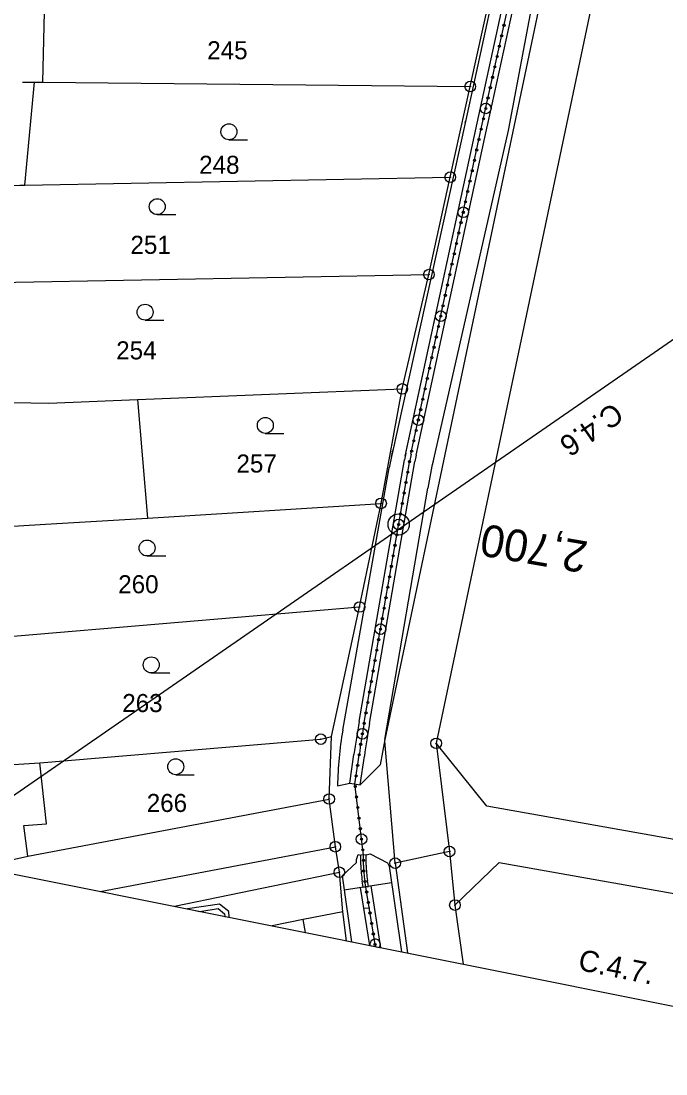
# Model space of a CAD drawing. Extents: x -548552 to -543113, y -1131925 to -1123599.
# Drawn here: x -547696.4 to -547635.7, y -1128937.5 to -1128838.5 of the extents above; entities that cross this region are included whole.
import ezdxf

# ---------------------------------------------------------------- set-up
doc = ezdxf.new("R2010")
doc.units = 0
for name, color, linetype in [('Hranice parcel', 7, 'Continuous'), ('HRANY', 7, 'Continuous'), ('Parcelní čísla', 7, 'Continuous'), ('Profile', 7, 'Continuous'), ('PROFILY NÁVRH', 7, 'Continuous'), ('STANIČENÍ', 7, 'Continuous'), ('SVAHY', 7, 'Continuous'), ('Věcná břemena k části', 7, 'Continuous'), ('Značky bodu BP', 7, 'Continuous'), ('Značky kultur', 7, 'Continuous')]:
    doc.layers.add(name, color=color, linetype=linetype)

msp = doc.modelspace()

# ---------------------------------------------------------------- linework, layer by layer
at = {"layer": 'Hranice parcel'}
for p, q in [((-547631.63, -1128784.067), (-547657.34, -1128906.417)), ((-547694.14, -1128834.557), (-547694.36, -1128844.217)), ((-547654.13, -1128844.607), (-547652.15, -1128835.607)), ((-547696.03, -1128853.897), (-547695.1, -1128844.207)), ((-547695.1, -1128844.207), (-547694.36, -1128844.217)), ((-547694.36, -1128844.217), (-547654.13, -1128844.607)), ((-547656.01, -1128853.147), (-547654.13, -1128844.607)), ((-547696.03, -1128853.897), (-547656.01, -1128853.147)), ((-547658.02, -1128862.307), (-547656.01, -1128853.147)), ((-547700.033, -1128863.093), (-547658.02, -1128862.307)), ((-547660.52, -1128873.067), (-547658.02, -1128862.307)), ((-547685.42, -1128874.077), (-547660.52, -1128873.067)), ((-547662.52, -1128883.837), (-547660.52, -1128873.067)), ((-547685.42, -1128874.077), (-547684.47, -1128885.227)), ((-547684.47, -1128885.227), (-547662.52, -1128883.837)), ((-547664.54, -1128893.587), (-547662.52, -1128883.837)), ((-547701.75, -1128896.717), (-547664.54, -1128893.587)), ((-547667.17, -1128905.777), (-547664.54, -1128893.587)), ((-547667.4, -1128911.657), (-547667.17, -1128905.777)), ((-547657.34, -1128906.417), (-547656.09, -1128916.597)), ((-547700.88, -1128908.627), (-547694.61, -1128908.267)), ((-547695.73, -1128917.037), (-547667.4, -1128911.657)), ((-547666.82, -1128916.147), (-547667.4, -1128911.657)), ((-547688.931, -1128920.354), (-547666.82, -1128916.147)), ((-547666.44, -1128918.547), (-547666.82, -1128916.147)), ((-547656.09, -1128916.597), (-547661.19, -1128917.697)), ((-547656.09, -1128916.597), (-547655.57, -1128921.637)), ((-547681.944, -1128921.755), (-547666.44, -1128918.547)), ((-547666.11, -1128922.267), (-547666.44, -1128918.547)), ((-547666.11, -1128922.267), (-547669.85, -1128922.997)), ((-547665.756, -1128924.999), (-547666.11, -1128922.267)), ((-547669.85, -1128922.997), (-547672.752, -1128923.597))]:
    msp.add_line(p, q, dxfattribs=at)
for points in [[(-547661.19, -1128917.697), (-547662.18, -1128906.207), (-547607.96, -1128648.527), (-547605.32, -1128634.457), (-547602.31, -1128618.847), (-547594.66, -1128568.217), (-547592.34, -1128552.167)], [(-547696.245, -1128844.195), (-547695.1, -1128844.207)], [(-547698.197, -1128853.937), (-547696.5, -1128853.907), (-547696.03, -1128853.897)], [(-547702.269, -1128874.252), (-547693.76, -1128874.397), (-547685.42, -1128874.077)], [(-547702.36, -1128886.257), (-547700.71, -1128886.197), (-547694.06, -1128885.787), (-547684.47, -1128885.227)], [(-547694.61, -1128908.267), (-547668.19, -1128906.027), (-547667.17, -1128905.777)], [(-547600.074, -1128921.675), (-547652.56, -1128912.317), (-547657.34, -1128906.417)], [(-547695.73, -1128917.037), (-547696.11, -1128914.157), (-547693.97, -1128914.007), (-547694.61, -1128908.267)], [(-547700.545, -1128918.026), (-547698.23, -1128917.587), (-547695.73, -1128917.037)], [(-547661.19, -1128917.697), (-547660.032, -1128926.147)], [(-547655.57, -1128921.637), (-547651.42, -1128917.627), (-547601.056, -1128926.572)], [(-547655.57, -1128921.637), (-547654.808, -1128927.194)], [(-547669.633, -1128924.222), (-547669.85, -1128922.997)]]:
    msp.add_lwpolyline(points, dxfattribs=at)
at = {"layer": 'HRANY'}
for p, q in [((-547660.258, -1128879.401), (-547653.488, -1128848.051)), ((-547664.479, -1128910.313), (-547662.6, -1128908.437)), ((-547666.61, -1128910.417), (-547665.469, -1128910.17)), ((-547665.469, -1128910.17), (-547664.479, -1128910.313)), ((-547664.687, -1128916.87), (-547664.429, -1128916.943)), ((-547664.283, -1128919.94), (-547663.69, -1128919.901)), ((-547664.154, -1128921.936), (-547663.561, -1128921.897))]:
    msp.add_line(p, q, dxfattribs=at)
at = {"layer": 'PROFILY NÁVRH'}
for p, q in [((-547647.04, -1128813.416), (-547654.58, -1128847.897)), ((-547653.488, -1128848.05), (-547645.918, -1128813.48)), ((-547652.511, -1128848.264), (-547644.941, -1128813.694)), ((-547644.032, -1128814.074), (-547650.583, -1128848.76)), ((-547654.58, -1128847.897), (-547661.516, -1128879.294)), ((-547660.193, -1128879.1), (-547653.488, -1128848.051)), ((-547659.216, -1128879.312), (-547652.511, -1128848.262)), ((-547650.583, -1128848.76), (-547657.582, -1128879.663)), ((-547664.588, -1128904.372), (-547660.315, -1128879.725)), ((-547666.122, -1128905.189), (-547661.752, -1128880.483)), ((-547663.603, -1128904.543), (-547659.329, -1128879.895)), ((-547662.155, -1128906.067), (-547658.128, -1128882.418)), ((-547662.155, -1128906.067), (-547662.6, -1128908.437)), ((-547665.469, -1128910.17), (-547665.08, -1128907.471)), ((-547664.479, -1128910.313), (-547664.09, -1128907.614)), ((-547664.82, -1128917.342), (-547664.687, -1128916.87)), ((-547664.82, -1128917.627), (-547664.82, -1128917.342)), ((-547663.93, -1128916.911), (-547664.429, -1128916.943)), ((-547664.419, -1128917.888), (-547664.429, -1128916.943)), ((-547663.93, -1128916.911), (-547663.544, -1128916.806)), ((-547663.919, -1128917.882), (-547663.93, -1128916.911)), ((-547663.544, -1128916.806), (-547661.93, -1128917.667)), ((-547666.168, -1128918.883), (-547664.82, -1128917.627)), ((-547661.93, -1128917.667), (-547661.762, -1128917.979)), ((-547661.762, -1128917.979), (-547660.607, -1128926.032)), ((-547666.168, -1128918.883), (-547665.313, -1128925.088)), ((-547664.2, -1128919.958), (-547664.29, -1128919.399)), ((-547663.706, -1128919.879), (-547663.796, -1128919.32)), ((-547661.54, -1128919.531), (-547665.981, -1128920.244)), ((-547663.574, -1128925.437), (-547664.447, -1128919.998)), ((-547662.527, -1128925.647), (-547663.46, -1128919.839))]:
    msp.add_line(p, q, dxfattribs=at)
for centre, radius, start, end in [((-547633.581, -1128885.465), 28.608, 167.54316, 169.97021), ((-547606.922, -1128891.137), 51.943, 167.23855, 170.33716), ((-547634.581, -1128910.767), 32.03, 169.97021, 179.37342)]:
    msp.add_arc(centre, radius, start, end, dxfattribs=at)
for centre, major_axis, ratio, start_param, end_param in [((-547645.047, -1128882.373), (-0.22, -15.498), 0.999728, 4.513855, 4.554879), ((-547645.047, -1128882.373), (-0.206, -14.499), 0.999709, 4.513855, 4.554879), ((-547573.948, -1128920.239), (-16.331, -99.164), 0.915595, 4.703161, 4.734399), ((-547573.948, -1128920.239), (-16.169, -98.177), 0.914747, 4.703161, 4.734399), ((-547654.176, -1128917.779), (4.284, -9.312), 0.999251, 4.292048, 4.440187), ((-547654.176, -1128917.779), (4.075, -8.858), 0.999212, 4.292048, 4.440187)]:
    msp.add_ellipse(centre, major_axis=major_axis, ratio=ratio, start_param=start_param, end_param=end_param, dxfattribs=at)
at = {"layer": 'STANIČENÍ'}
for p, q in [((-547653, -1128848.157), (-547645.43, -1128813.587)), ((-547654.6, -1128847.99), (-547654.564, -1128847.819)), ((-547659.705, -1128879.206), (-547653, -1128848.157)), ((-547664.095, -1128904.458), (-547659.822, -1128879.81)), ((-547664.974, -1128910.242), (-547664.585, -1128907.543)), ((-547664.18, -1128916.927), (-547664.974, -1128910.242)), ((-547664.169, -1128917.885), (-547664.18, -1128916.927)), ((-547663.05, -1128925.542), (-547664.043, -1128919.359)), ((-547663.574, -1128925.437), (-547662.664, -1128925.619))]:
    msp.add_line(p, q, dxfattribs=at)
for centre, radius in [((-547650.963, -1128838.858), 0.1), ((-547651.177, -1128839.835), 0.1), ((-547651.391, -1128840.812), 0.1), ((-547651.605, -1128841.789), 0.1), ((-547651.819, -1128842.766), 0.1), ((-547652.033, -1128843.742), 0.1), ((-547652.247, -1128844.719), 0.1), ((-547652.461, -1128845.696), 0.1), ((-547652.675, -1128846.673), 0.5), ((-547652.675, -1128846.673), 0.1), ((-547652.889, -1128847.65), 0.1), ((-547653.101, -1128848.627), 0.1), ((-547653.312, -1128849.604), 0.1), ((-547653.523, -1128850.582), 0.1), ((-547653.734, -1128851.559), 0.1), ((-547653.945, -1128852.537), 0.1), ((-547654.156, -1128853.514), 0.1), ((-547654.368, -1128854.492), 0.1), ((-547654.79, -1128856.447), 0.5), ((-547654.579, -1128855.469), 0.1), ((-547654.79, -1128856.447), 0.1), ((-547655.001, -1128857.424), 0.1), ((-547655.212, -1128858.401), 0.1), ((-547655.423, -1128859.379), 0.1), ((-547655.634, -1128860.356), 0.1), ((-547655.845, -1128861.334), 0.1), ((-547656.056, -1128862.311), 0.1), ((-547656.267, -1128863.289), 0.1), ((-547656.478, -1128864.266), 0.1), ((-547656.901, -1128866.221), 0.5), ((-547656.689, -1128865.244), 0.1), ((-547656.901, -1128866.221), 0.1), ((-547657.112, -1128867.199), 0.1), ((-547657.323, -1128868.176), 0.1), ((-547657.534, -1128869.153), 0.1), ((-547657.745, -1128870.131), 0.1), ((-547657.956, -1128871.108), 0.1), ((-547658.167, -1128872.086), 0.1), ((-547658.378, -1128873.063), 0.1), ((-547658.589, -1128874.041), 0.1), ((-547659.011, -1128875.996), 0.5), ((-547658.8, -1128875.018), 0.1), ((-547659.011, -1128875.996), 0.1), ((-547659.222, -1128876.973), 0.1), ((-547659.645, -1128878.928), 0.1), ((-547659.434, -1128877.951), 0.1), ((-547659.839, -1128879.909), 0.1), ((-547660.01, -1128880.894), 0.1), ((-547660.181, -1128881.879), 0.1), ((-547660.352, -1128882.865), 0.1), ((-547660.523, -1128883.85), 0.1), ((-547660.693, -1128884.835), 0.1), ((-547660.864, -1128885.82), 1), ((-547660.864, -1128885.821), 0.5), ((-547660.864, -1128885.821), 0.1), ((-547661.035, -1128886.806), 0.1), ((-547661.206, -1128887.791), 0.1), ((-547661.377, -1128888.776), 0.1), ((-547661.548, -1128889.762), 0.1), ((-547661.718, -1128890.747), 0.1), ((-547661.889, -1128891.732), 0.1), ((-547662.06, -1128892.718), 0.1), ((-547662.231, -1128893.703), 0.1), ((-547662.402, -1128894.688), 0.1), ((-547662.572, -1128895.674), 0.5), ((-547662.572, -1128895.674), 0.1), ((-547662.743, -1128896.659), 0.1), ((-547662.914, -1128897.644), 0.1), ((-547663.085, -1128898.629), 0.1), ((-547663.256, -1128899.615), 0.1), ((-547663.427, -1128900.6), 0.1), ((-547663.597, -1128901.585), 0.1), ((-547663.768, -1128902.571), 0.1), ((-547663.939, -1128903.556), 0.1), ((-547664.11, -1128904.541), 0.1), ((-547664.275, -1128905.527), 0.5), ((-547664.275, -1128905.527), 0.1), ((-547664.432, -1128906.515), 0.1), ((-547664.579, -1128907.504), 0.1), ((-547664.722, -1128908.494), 0.1), ((-547664.865, -1128909.484), 0.1), ((-547664.946, -1128910.474), 0.1), ((-547664.828, -1128911.467), 0.1), ((-547664.71, -1128912.46), 0.1), ((-547664.592, -1128913.453), 0.1), ((-547664.474, -1128914.446), 0.1), ((-547664.356, -1128915.439), 0.5), ((-547664.356, -1128915.439), 0.1), ((-547664.238, -1128916.432), 0.1), ((-547664.174, -1128917.429), 0.1), ((-547664.148, -1128918.428), 0.1), ((-547664.033, -1128919.421), 0.1), ((-547663.875, -1128920.408), 0.1), ((-547663.716, -1128921.395), 0.1), ((-547663.558, -1128922.383), 0.1), ((-547663.399, -1128923.37), 0.1), ((-547663.241, -1128924.357), 0.1), ((-547663.082, -1128925.345), 0.1)]:
    msp.add_circle(centre, radius, dxfattribs=at)
msp.add_arc((-547663.082, -1128925.345), 0.5, 326.69972, 190.63103, dxfattribs=at)
for centre, major_axis, ratio, start_param, end_param in [((-547645.047, -1128882.373), (-0.238, -16.758), 0.999748, 4.513855, 4.554879), ((-547645.047, -1128882.373), (-0.213, -14.998), 0.999719, 4.513855, 4.554879), ((-547645.047, -1128882.373), (-0.182, -12.839), 0.999672, 4.513855, 4.554879), ((-547573.948, -1128920.239), (-16.25, -98.671), 0.915173, 4.703161, 4.734399), ((-547654.176, -1128917.779), (4.18, -9.085), 0.999232, 4.292048, 4.440187)]:
    msp.add_ellipse(centre, major_axis=major_axis, ratio=ratio, start_param=start_param, end_param=end_param, dxfattribs=at)
at = {"layer": 'SVAHY'}
for q in [(-547630.815, -1128865.471), (-547603.252, -1128937.528)]:
    msp.add_line((-547705.373, -1128917.058), q, dxfattribs=at)
at = {"layer": 'Věcná břemena k části'}
for p, q in [((-547680.726, -1128921.999), (-547679.573, -1128922.23)), ((-547677.202, -1128922.705), (-547676.79, -1128922.788))]:
    msp.add_line(p, q, dxfattribs=at)
for points in [[(-547676.79, -1128922.788), (-547676.85, -1128922.257), (-547677.72, -1128921.547), (-547680.726, -1128921.999)], [(-547679.573, -1128922.23), (-547677.84, -1128921.967), (-547677.23, -1128922.457), (-547677.202, -1128922.705)]]:
    msp.add_lwpolyline(points, dxfattribs=at)
at = {"layer": 'Značky bodu BP'}
for centre, radius in [((-547654.13, -1128844.607), 0.5), ((-547654.13, -1128844.607), 0.0303), ((-547656.01, -1128853.147), 0.5), ((-547656.01, -1128853.147), 0.0303), ((-547658.02, -1128862.307), 0.5), ((-547658.02, -1128862.307), 0.0303), ((-547660.52, -1128873.067), 0.5), ((-547660.52, -1128873.067), 0.0303), ((-547662.52, -1128883.837), 0.5), ((-547662.52, -1128883.837), 0.0303), ((-547664.54, -1128893.587), 0.5), ((-547664.54, -1128893.587), 0.0303), ((-547668.19, -1128906.027), 0.5), ((-547668.19, -1128906.027), 0.0303), ((-547657.34, -1128906.417), 0.5), ((-547657.34, -1128906.417), 0.0303), ((-547667.4, -1128911.657), 0.5), ((-547667.4, -1128911.657), 0.0303), ((-547666.82, -1128916.147), 0.5), ((-547666.82, -1128916.147), 0.0303), ((-547656.09, -1128916.597), 0.5), ((-547661.19, -1128917.697), 0.5), ((-547656.09, -1128916.597), 0.0303), ((-547666.44, -1128918.547), 0.5), ((-547661.19, -1128917.697), 0.0303), ((-547666.44, -1128918.547), 0.0303), ((-547655.57, -1128921.637), 0.5), ((-547655.57, -1128921.637), 0.0303)]:
    msp.add_circle(centre, radius, dxfattribs=at)
at = {"layer": 'Značky kultur'}
for p, q in [((-547676.823, -1128849.617), (-547675.073, -1128849.617)), ((-547683.563, -1128856.667), (-547681.813, -1128856.667)), ((-547684.713, -1128866.597), (-547682.963, -1128866.597)), ((-547673.403, -1128877.247), (-547671.653, -1128877.247)), ((-547684.523, -1128888.787), (-547682.773, -1128888.787)), ((-547684.133, -1128899.787), (-547682.383, -1128899.787)), ((-547681.833, -1128909.367), (-547680.083, -1128909.367))]:
    msp.add_line(p, q, dxfattribs=at)
for centre in [(-547676.822, -1128848.867), (-547683.562, -1128855.917), (-547684.712, -1128865.847), (-547673.402, -1128876.497), (-547684.522, -1128888.037), (-547684.132, -1128899.037), (-547681.832, -1128908.617)]:
    msp.add_circle(centre, 0.75, dxfattribs=at)

# ---------------------------------------------------------------- texts
at = {"layer": 'Parcelní čísla'}
for s, p in [('245', (-547678.865, -1128842.047)), ('248', (-547679.625, -1128852.827)), ('251', (-547686.085, -1128860.357)), ('254', (-547687.425, -1128870.287)), ('257', (-547676.115, -1128880.937)), ('260', (-547687.235, -1128892.297)), ('263', (-547686.855, -1128903.477)), ('266', (-547684.555, -1128912.877))]:
    msp.add_text(s, height=1.7, dxfattribs=at).set_placement(p)
at = {"layer": 'Profile'}
for s, rotation, p in [('C.4.6', 214.67959, (-547640.656, -1128874.258)), ('C.4.7.', 348.66538, (-547644.08, -1128927.726))]:
    msp.add_text(s, height=2, rotation=rotation, dxfattribs=at).set_placement(p)
at = {"layer": 'STANIČENÍ'}
msp.add_text('2,700', height=3, rotation=170.16405, dxfattribs=at).set_placement((-547642.953, -1128887.462))

doc.saveas('drawing.dxf')
